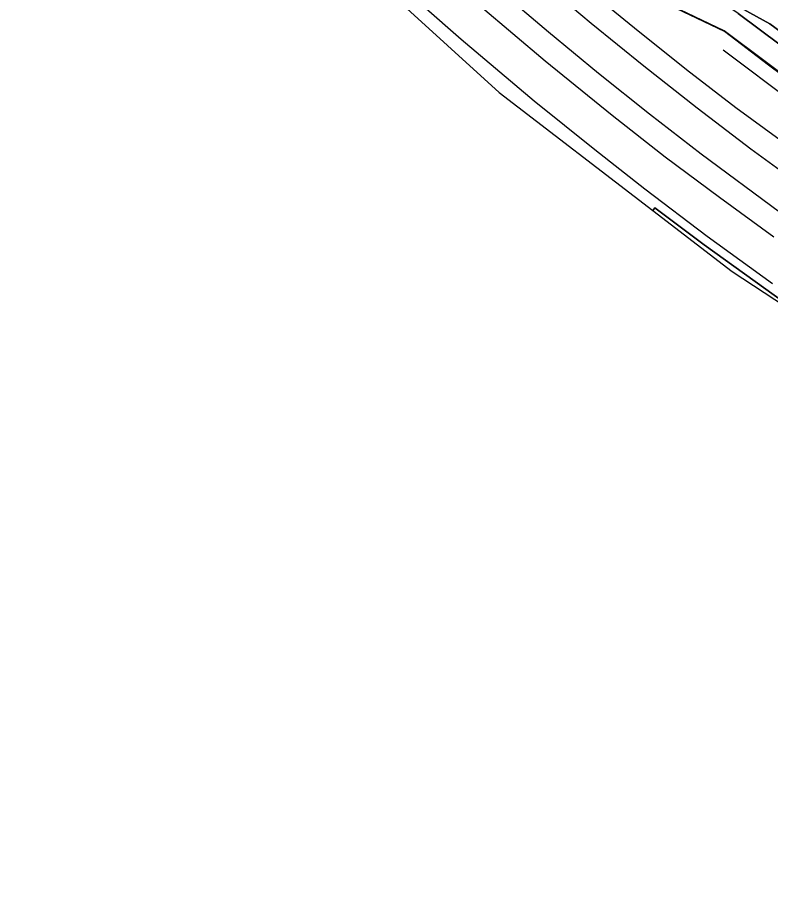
# Model space of a CAD drawing. Extents: x 160304 to 160955, y 383684 to 384161.
# Drawn here: x 160391.6 to 160524.6, y 383695 to 383850.6 of the extents above; entities that cross this region are included whole.
import ezdxf

# ---------------------------------------------------------------- set-up
doc = ezdxf.new("R2010")
doc.units = 0
for name, color, linetype in [('IMGEO_Geluidsscherm', 7, 'Continuous'), ('IMGEO_Greppel_droge_sloot', 7, 'Continuous'), ('IMGEO_Groenvoorziening', 7, 'Continuous'), ('IMGEO_Hek', 7, 'Continuous'), ('IMGEO_Muur', 7, 'Continuous'), ('IMGEO_Perron', 7, 'Continuous'), ('IMGEO_Spoor', 7, 'Continuous'), ('IMGEO_Spoorbaan_halfverhard', 7, 'Continuous')]:
    doc.layers.add(name, color=color, linetype=linetype)

msp = doc.modelspace()

# ---------------------------------------------------------------- linework, layer by layer
at = {"layer": 'IMGEO_Geluidsscherm'}
msp.add_lwpolyline([(160532.96, 383835.79), (160524.21, 383842.24), (160516.48, 383848.22), (160504.34, 383854.01), (160502.07, 383855.12), (160500.99, 383855.65), (160499.54, 383856.35), (160497.87, 383856.99), (160493.87, 383860.31), (160489.76, 383863.61), (160481.88, 383870.53), (160475.12, 383876.63), (160468.51, 383882.75), (160457.11, 383893.6), (160445.74, 383904.88), (160435.69, 383915.18), (160424.59, 383927.19), (160411.48, 383942.03)], dxfattribs=at)
at = {"layer": 'IMGEO_Greppel_droge_sloot'}
msp.add_lwpolyline([(160508.12, 383858.63), (160524.46, 383849.53), (160553.11, 383828.48), (160556.06, 383826.31), (160564.33, 383820.68), (160580.76, 383810.02), (160598.8, 383799.17), (160608.5, 383793.39), (160620.92, 383786.51), (160639.61, 383776.78), (160648.34, 383772.66), (160662.89, 383766.43), (160684.97, 383756.65), (160685.54, 383758.68), (160664.7, 383768.88), (160649.74, 383775.54), (160640.34, 383780.06), (160622.3, 383789.44), (160610.06, 383796.2), (160600.02, 383802.16), (160582.53, 383812.78)], dxfattribs=at)
at = {"layer": 'IMGEO_Groenvoorziening'}
for points in [[(160551.79, 383826.85), (160518.88, 383851.37), (160516.25, 383853.19), (160503.93, 383859.41), (160503.75, 383859.06), (160503.94, 383858.96), (160503.8, 383858.68), (160503.72, 383858.51), (160502.12, 383855.23), (160516.39, 383848.33), (160538.12, 383832.1)], [(160580.76, 383810.02), (160564.33, 383820.68), (160556.06, 383826.31), (160553.11, 383828.48), (160524.46, 383849.53), (160508.12, 383858.63)], [(160518.88, 383851.37), (160551.79, 383826.85)]]:
    msp.add_lwpolyline(points, dxfattribs=at)
at = {"layer": 'IMGEO_Hek'}
msp.add_lwpolyline([(160551.79, 383826.85), (160518.88, 383851.37), (160516.25, 383853.19), (160503.93, 383859.41)], dxfattribs=at)
at = {"layer": 'IMGEO_Muur'}
msp.add_lwpolyline([(160504.18, 383817.08), (160503.82, 383816.61)], dxfattribs=at)
at = {"layer": 'IMGEO_Perron'}
msp.add_lwpolyline([(160503.82, 383816.61), (160517.83, 383805.85), (160577.89, 383766.42), (160634.02, 383736.18), (160714.02, 383703.9), (160745.28, 383695), (160745.35, 383695.23), (160733.07, 383698.85), (160715.89, 383704.47), (160699.21, 383710.44), (160683.84, 383716.2), (160665.34, 383723.71), (160646.53, 383731.83), (160632.82, 383738.32), (160613.53, 383747.96), (160597.34, 383756.45), (160585.68, 383763.06), (160575.7, 383768.86), (160562.69, 383776.72), (160541.95, 383790.06), (160527.14, 383800.28), (160512.87, 383810.53), (160504.18, 383817.08)], close=True, dxfattribs=at)
at = {"layer": 'IMGEO_Spoor'}
for points in [[(160407.88, 383939.04), (160412.77, 383933.43), (160421.36, 383923.82), (160432.37, 383911.95), (160440.17, 383903.84), (160448.48, 383895.52), (160457.95, 383886.32), (160465.48, 383879.26), (160473.4, 383872.05), (160481.86, 383864.55), (160491.76, 383856.1), (160500.56, 383848.85), (160509.77, 383841.47), (160518.44, 383834.8), (160526.27, 383829.08)], [(160404.63, 383936.33), (160416.36, 383923.04), (160425.9, 383912.64), (160434.7, 383903.42), (160444.2, 383893.87), (160457.08, 383881.38), (160470.28, 383869.21), (160483.77, 383857.38), (160492.92, 383849.68), (160502.21, 383842.13), (160511.62, 383834.74), (160521.14, 383827.51), (160530.8, 383820.43)], [(160400.08, 383932.54), (160412.11, 383918.99), (160419.32, 383911.06), (160429.23, 383900.42), (160435.96, 383893.44), (160442.81, 383886.58), (160450.97, 383878.71), (160459.44, 383870.92), (160467.98, 383863.2), (160476.62, 383855.61), (160485.37, 383848.15), (160494.24, 383840.83), (160503.23, 383833.65), (160512.33, 383826.62), (160526.19, 383816.34)], [(160396.76, 383929.77), (160406.9, 383918.21), (160415.97, 383908.26), (160425.57, 383898.11), (160434.65, 383888.85), (160443.07, 383880.51), (160452.25, 383871.76), (160462.9, 383862), (160473.4, 383852.69), (160484.82, 383843.03), (160496.61, 383833.41), (160506, 383826.09), (160515.57, 383818.97), (160525.18, 383811.93)], [(160391.64, 383925.51), (160403.62, 383911.86), (160411.5, 383903.27), (160419.8, 383894.42), (160426.94, 383887.09), (160437.07, 383877.01), (160446.49, 383868.02), (160457.15, 383858.16), (160469.99, 383846.82), (160482.88, 383835.97), (160493.54, 383827.35), (160502.42, 383820.41), (160513.4, 383812.07), (160524.92, 383803.71)], [(160516.25, 383844.95), (160528.75, 383835.54)]]:
    msp.add_lwpolyline(points, dxfattribs=at)
at = {"layer": 'IMGEO_Spoorbaan_halfverhard'}
for points in [[(160431.69, 383878.38), (160476.69, 383837.45), (160503.82, 383816.61), (160504.18, 383817.08), (160512.87, 383810.53), (160527.14, 383800.28)], [(160538.12, 383832.1), (160516.39, 383848.33), (160502.12, 383855.23)]]:
    msp.add_lwpolyline(points, dxfattribs=at)

doc.saveas('drawing.dxf')
